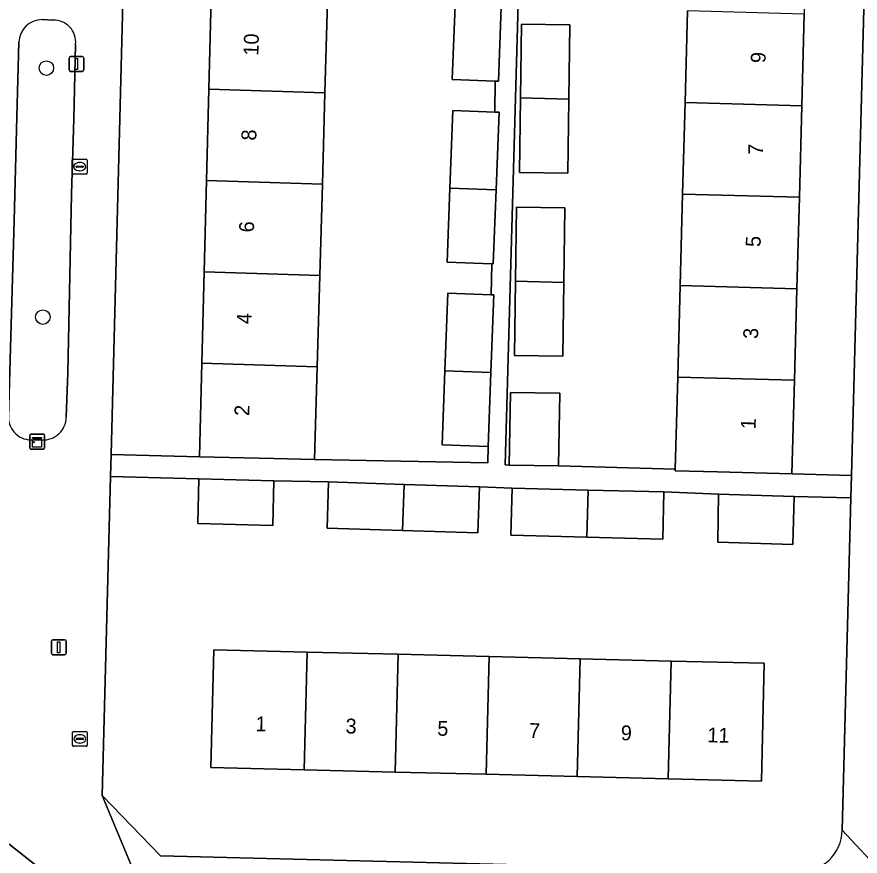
# Model space of a CAD drawing. Extents: x 162026 to 163502, y 387295 to 388169.
# Drawn here: x 162901 to 162957.7, y 387614.5 to 387671 of the extents above; entities that cross this region are included whole.
import ezdxf

# ---------------------------------------------------------------- set-up
doc = ezdxf.new("R2010")
doc.units = 0
for name, color, linetype in [('IMGEO_Boom', 7, 'Continuous'), ('IMGEO_Brandkraan', 7, 'Continuous'), ('IMGEO_Erf', 7, 'Continuous'), ('IMGEO_Fietspad_open', 7, 'Continuous'), ('IMGEO_Groenvoorziening', 7, 'Continuous'), ('IMGEO_Kast', 7, 'Continuous'), ('IMGEO_Lichtmast', 7, 'Continuous'), ('IMGEO_Pand', 7, 'Continuous'), ('IMGEO_Pand_nummerreeks', 7, 'Continuous'), ('IMGEO_Rioolput', 7, 'Continuous'), ('IMGEO_Voetpad_open', 7, 'Continuous')]:
    doc.layers.add(name, color=color, linetype=linetype)

msp = doc.modelspace()

# ---------------------------------------------------------------- linework, layer by layer
at = {"layer": 'IMGEO_Boom'}
for centre in [(162902.945, 387667.525), (162902.706, 387650.77)]:
    msp.add_circle(centre, 0.489, dxfattribs=at)
at = {"layer": 'IMGEO_Brandkraan'}
for p, q in [((162904.696, 387621.958), (162904.696, 387622.81)), ((162904.771, 387622.884), (162905.623, 387622.884)), ((162905.184, 387622.664), (162905.209, 387622.664)), ((162905.697, 387622.81), (162905.697, 387621.958)), ((162905.623, 387621.884), (162904.771, 387621.884)), ((162904.955, 387622.378), (162904.955, 387622.39)), ((162905.393, 387622.341), (162904.995, 387622.341)), ((162904.998, 387622.427), (162905.396, 387622.427)), ((162905.207, 387622.104), (162905.182, 387622.104)), ((162905.439, 387622.39), (162905.439, 387622.378))]:
    msp.add_line(p, q, dxfattribs=at)
for points in [[(162904.696, 387621.958), (162904.696, 387622.81)], [(162904.771, 387622.884), (162905.623, 387622.884)], [(162905.697, 387622.81), (162905.697, 387621.958)], [(162905.623, 387621.884), (162904.771, 387621.884)]]:
    msp.add_lwpolyline(points, dxfattribs=at)
for centre, radius, start, end in [((162904.773, 387622.808), 0.0765, 91.552, 178.448), ((162904.773, 387622.808), 0.0765, 91.552, 178.448), ((162905.621, 387622.808), 0.0765, 1.552, 88.448), ((162905.621, 387622.808), 0.0765, 1.552, 88.448), ((162904.773, 387621.96), 0.0765, 181.552, 268.448), ((162904.773, 387621.96), 0.0765, 181.552, 268.448), ((162904.995, 387622.387), 0.0403, 85.8775, 175.7526), ((162904.992, 387622.377), 0.0366, 178.938, 274.7102), ((162905.396, 387622.384), 0.043, 264.8664, 352.4533), ((162905.4, 387622.389), 0.0386, 1.7309, 96.639), ((162905.621, 387621.96), 0.0765, 271.552, 358.448), ((162905.621, 387621.96), 0.0765, 271.552, 358.448)]:
    msp.add_arc(centre, radius, start, end, dxfattribs=at)
for centre, major_axis, ratio, start_param, end_param in [((162905.183, 387622.384), (-0.387, 0.002), 0.722429, 4.712389, 7.853982), ((162905.208, 387622.384), (-0.39, 0.002), 0.717154, 1.570796, 4.712389)]:
    msp.add_ellipse(centre, major_axis=major_axis, ratio=ratio, start_param=start_param, end_param=end_param, dxfattribs=at)
at = {"layer": 'IMGEO_Erf'}
for points in [[(162914.023, 387672.259), (162914.178, 387678.407), (162914.334, 387684.553), (162914.489, 387690.7), (162914.645, 387696.848), (162914.804, 387703.146), (162908.905, 387703.299), (162907.302, 387641.527), (162913.242, 387641.377), (162913.401, 387647.67), (162913.557, 387653.817), (162913.712, 387659.965), (162913.867, 387666.112)], [(162938.018, 387660.461), (162934.775, 387660.503), (162934.84, 387665.516), (162934.905, 387670.489), (162938.148, 387670.447), (162938.082, 387665.427)], [(162937.815, 387658.128), (162937.749, 387653.107), (162937.685, 387648.142), (162934.442, 387648.184), (162934.507, 387653.196), (162934.572, 387658.17)], [(162951.241, 387627.47), (162951.046, 387619.545), (162944.771, 387619.7), (162938.65, 387619.85), (162932.528, 387620.001), (162926.407, 387620.152), (162920.286, 387620.303), (162914.016, 387620.457), (162914.211, 387628.381), (162920.481, 387628.227), (162926.602, 387628.076), (162932.723, 387627.926), (162938.845, 387627.775), (162944.966, 387627.624)]]:
    msp.add_lwpolyline(points, close=True, dxfattribs=at)
for points in [[(162960.168, 387698.577), (162954.77, 387702.101), (162954.599, 387695.791), (162954.433, 387689.633), (162954.266, 387683.474), (162954.099, 387677.315), (162953.932, 387671.157), (162953.766, 387664.998), (162953.599, 387658.839), (162953.432, 387652.68), (162953.266, 387646.522), (162953.095, 387640.213), (162957.109, 387640.108), (162958.534, 387694.419)], [(162934.706, 387672.697), (162933.815, 387640.819), (162934.075, 387640.814), (162934.161, 387645.699), (162937.487, 387645.64), (162937.401, 387640.755), (162945.246, 387640.542), (162945.414, 387646.736), (162945.581, 387652.894), (162945.747, 387659.054), (162945.914, 387665.213), (162946.081, 387671.372)], [(162921.857, 387672.008), (162921.684, 387665.861), (162921.511, 387659.715), (162921.338, 387653.567), (162921.166, 387647.421), (162920.99, 387641.181), (162932.643, 387640.955), (162932.664, 387642.057), (162929.558, 387642.176), (162929.747, 387647.146), (162929.947, 387652.377), (162932.862, 387652.266), (162932.903, 387654.355), (162929.903, 387654.47), (162930.092, 387659.44), (162930.292, 387664.671), (162933.101, 387664.564), (162933.142, 387666.652), (162930.249, 387666.763), (162930.438, 387671.733)], [(162957.07, 387638.609), (162953.242, 387638.701), (162953.154, 387635.476), (162948.112, 387635.614), (162948.157, 387638.847), (162944.49, 387639.001), (162944.407, 387635.828), (162939.298, 387635.961), (162934.188, 387636.094), (162934.271, 387639.267), (162932.077, 387639.35), (162931.977, 387636.247), (162926.903, 387636.411), (162921.829, 387636.575), (162921.929, 387639.678), (162918.254, 387639.751), (162918.178, 387636.752), (162913.129, 387636.879), (162913.205, 387639.878), (162907.263, 387640.032), (162906.706, 387618.578), (162910.626, 387614.508), (162953.546, 387613.442)], [(162956.482, 387616.236), (162957.07, 387638.609)]]:
    msp.add_lwpolyline(points, dxfattribs=at)
msp.add_arc((162953.616, 387616.308), 2.867, 268.6045, 358.5563, dxfattribs=at)
at = {"layer": 'IMGEO_Fietspad_open'}
msp.add_lwpolyline([(162896.717, 387628.111), (162894.956, 387628.167), (162894.293, 387623.715), (162894.293, 387622.68), (162894.625, 387621.387), (162895.251, 387619.59), (162896.247, 387617.775), (162897.207, 387616.408), (162898.713, 387614.899), (162900.155, 387613.799), (162901.957, 387612.328), (162902.806, 387613.437), (162900.441, 387615.299)], dxfattribs=at)
at = {"layer": 'IMGEO_Groenvoorziening'}
for points in [[(162903.402, 387670.761), (162902.659, 387670.795)], [(162901.089, 387669.265), (162900.954, 387664.255), (162900.777, 387657.242), (162900.392, 387644.03)], [(162904.788, 387664.121), (162904.908, 387669.127)], [(162904.28, 387644.026), (162904.378, 387647.01), (162904.641, 387659.042), (162904.788, 387664.121)], [(162902.052, 387642.506), (162902.649, 387642.505)]]:
    msp.add_lwpolyline(points, dxfattribs=at)
for centre, radius, start, end in [((162902.672, 387669.211), 1.584, 90.4742, 178.0473), ((162903.431, 387669.277), 1.484, 354.2057, 91.1256), ((162901.94, 387644.051), 1.549, 180.759, 274.1327), ((162902.742, 387644.041), 1.538, 266.545, 359.4575)]:
    msp.add_arc(centre, radius, start, end, dxfattribs=at)
at = {"layer": 'IMGEO_Kast'}
for p, q in [((162901.897, 387642.886), (162902.738, 387642.886)), ((162902.738, 387642.886), (162901.897, 387642.886)), ((162901.822, 387641.961), (162901.822, 387642.802)), ((162901.822, 387642.802), (162901.822, 387641.961)), ((162902.822, 387642.811), (162902.822, 387641.97)), ((162902.822, 387641.97), (162902.822, 387642.811)), ((162902.747, 387641.886), (162901.906, 387641.886)), ((162901.906, 387641.886), (162902.747, 387641.886))]:
    msp.add_line(p, q, dxfattribs=at)
for points in [[(162902.017, 387642.676), (162902.617, 387642.676), (162902.617, 387642.591), (162902.017, 387642.591), (162902.017, 387642.676)], [(162902.017, 387642.501), (162902.617, 387642.501), (162902.617, 387642.012), (162902.017, 387642.012), (162902.017, 387642.501)]]:
    msp.add_lwpolyline(points, dxfattribs=at)
msp.add_circle((162902.101, 387642.35), 0.0377, dxfattribs=at)
for centre, start, end in [((162901.9, 387642.808), 92.4484, 184.2845), ((162901.9, 387642.808), 92.4484, 184.2845), ((162902.744, 387642.808), 2.4484, 94.2845), ((162902.744, 387642.808), 2.4484, 94.2845), ((162901.9, 387641.964), 182.4484, 274.2845), ((162901.9, 387641.964), 182.4484, 274.2845), ((162902.744, 387641.964), 272.4484, 4.2845), ((162902.744, 387641.964), 272.4484, 4.2845)]:
    msp.add_arc(centre, 0.0779, start, end, dxfattribs=at)
at = {"layer": 'IMGEO_Lichtmast'}
for p, q in [((162904.469, 387667.404), (162904.469, 387668.204)), ((162904.469, 387668.204), (162904.469, 387667.404)), ((162904.569, 387668.304), (162905.359, 387668.304)), ((162905.359, 387668.304), (162904.569, 387668.304)), ((162905.459, 387668.204), (162905.459, 387667.404)), ((162905.459, 387667.404), (162905.459, 387668.204)), ((162905.359, 387667.304), (162904.569, 387667.304)), ((162904.569, 387667.304), (162905.359, 387667.304)), ((162903.282, 387628.152), (162903.282, 387628.952)), ((162903.282, 387628.952), (162903.282, 387628.152)), ((162903.382, 387629.052), (162904.172, 387629.052)), ((162904.172, 387629.052), (162903.382, 387629.052)), ((162904.272, 387628.952), (162904.272, 387628.152)), ((162904.272, 387628.152), (162904.272, 387628.952)), ((162904.172, 387628.052), (162903.382, 387628.052)), ((162903.382, 387628.052), (162904.172, 387628.052))]:
    msp.add_line(p, q, dxfattribs=at)
for points in [[(162904.889, 387668.179), (162905.039, 387668.179), (162905.039, 387667.429), (162904.889, 387667.429), (162904.889, 387668.179)], [(162903.702, 387628.927), (162903.852, 387628.927), (162903.852, 387628.177), (162903.702, 387628.177), (162903.702, 387628.927)]]:
    msp.add_lwpolyline(points, dxfattribs=at)
for centre, start, end in [((162904.569, 387668.204), 90, 180), ((162904.569, 387668.204), 90, 180), ((162905.359, 387668.204), 0, 90), ((162905.359, 387668.204), 360, 90), ((162904.569, 387667.404), 180, 270), ((162904.569, 387667.404), 180, 270), ((162905.359, 387667.404), 270, 0), ((162905.359, 387667.404), 270, 0), ((162903.382, 387628.952), 90, 180), ((162903.382, 387628.952), 90, 180), ((162904.172, 387628.952), 0, 90), ((162904.172, 387628.952), 360, 90), ((162903.382, 387628.152), 180, 270), ((162903.382, 387628.152), 180, 270), ((162904.172, 387628.152), 270, 0), ((162904.172, 387628.152), 270, 0)]:
    msp.add_arc(centre, 0.1, start, end, dxfattribs=at)
at = {"layer": 'IMGEO_Pand'}
for points in [[(162914.023, 387672.259), (162913.867, 387666.112), (162921.684, 387665.861), (162921.857, 387672.008)], [(162933.545, 387671.634), (162930.438, 387671.733), (162930.249, 387666.763), (162933.142, 387666.652), (162933.355, 387666.644)], [(162953.766, 387664.998), (162953.932, 387671.157), (162946.081, 387671.372), (162945.914, 387665.213)], [(162938.148, 387670.447), (162934.905, 387670.489), (162934.84, 387665.516), (162938.082, 387665.427)], [(162913.867, 387666.112), (162913.712, 387659.965), (162921.511, 387659.715), (162921.684, 387665.861)], [(162934.775, 387660.503), (162938.018, 387660.461), (162938.082, 387665.427), (162934.84, 387665.516)], [(162953.599, 387658.839), (162953.766, 387664.998), (162945.914, 387665.213), (162945.747, 387659.054)], [(162933.398, 387664.553), (162933.101, 387664.564), (162930.292, 387664.671), (162930.092, 387659.44), (162933.199, 387659.34)], [(162921.338, 387653.567), (162921.511, 387659.715), (162913.712, 387659.965), (162913.557, 387653.817)], [(162933.199, 387659.34), (162930.092, 387659.44), (162929.903, 387654.47), (162932.903, 387654.355), (162933.009, 387654.351)], [(162945.747, 387659.054), (162945.581, 387652.894), (162953.432, 387652.68), (162953.599, 387658.839)], [(162934.507, 387653.196), (162937.749, 387653.107), (162937.815, 387658.128), (162934.572, 387658.17)], [(162913.557, 387653.817), (162913.401, 387647.67), (162921.166, 387647.421), (162921.338, 387653.567)], [(162937.749, 387653.107), (162934.507, 387653.196), (162934.442, 387648.184), (162937.685, 387648.142)], [(162953.266, 387646.522), (162953.432, 387652.68), (162945.581, 387652.894), (162945.414, 387646.736)], [(162933.053, 387652.259), (162932.862, 387652.266), (162929.947, 387652.377), (162929.747, 387647.146), (162932.854, 387647.046)], [(162913.401, 387647.67), (162913.242, 387641.377), (162918.241, 387641.251), (162920.99, 387641.181), (162921.166, 387647.421)], [(162929.558, 387642.176), (162932.664, 387642.057), (162932.854, 387647.046), (162929.747, 387647.146)], [(162953.266, 387646.522), (162945.414, 387646.736), (162945.246, 387640.542), (162945.243, 387640.425), (162948.097, 387640.348), (162953.095, 387640.213)], [(162934.161, 387645.699), (162934.075, 387640.814), (162937.401, 387640.755), (162937.487, 387645.64)], [(162918.254, 387639.751), (162913.205, 387639.878), (162913.129, 387636.879), (162918.178, 387636.752)], [(162927.003, 387639.514), (162921.929, 387639.678), (162921.829, 387636.575), (162926.903, 387636.411)], [(162932.077, 387639.35), (162927.003, 387639.514), (162926.903, 387636.411), (162931.977, 387636.247)], [(162939.38, 387639.134), (162934.271, 387639.267), (162934.188, 387636.094), (162939.298, 387635.961)], [(162944.49, 387639.001), (162939.38, 387639.134), (162939.298, 387635.961), (162944.407, 387635.828)], [(162953.242, 387638.701), (162948.157, 387638.847), (162948.112, 387635.614), (162953.154, 387635.476)], [(162920.481, 387628.227), (162914.211, 387628.381), (162914.016, 387620.457), (162920.286, 387620.303)], [(162920.286, 387620.303), (162926.407, 387620.152), (162926.602, 387628.076), (162920.481, 387628.227)], [(162932.723, 387627.926), (162926.602, 387628.076), (162926.407, 387620.152), (162932.528, 387620.001)], [(162938.845, 387627.775), (162932.723, 387627.926), (162932.528, 387620.001), (162938.65, 387619.85)], [(162938.65, 387619.85), (162944.771, 387619.7), (162944.966, 387627.624), (162938.845, 387627.775)], [(162944.771, 387619.7), (162951.046, 387619.545), (162951.241, 387627.47), (162944.966, 387627.624)]]:
    msp.add_lwpolyline(points, close=True, dxfattribs=at)
at = {"layer": 'IMGEO_Rioolput'}
for p, q in [((162904.687, 387660.47), (162904.687, 387661.322)), ((162904.762, 387661.396), (162905.614, 387661.396)), ((162905.175, 387661.176), (162905.2, 387661.176)), ((162905.688, 387661.322), (162905.688, 387660.47)), ((162904.946, 387660.89), (162904.946, 387660.902)), ((162905.384, 387660.853), (162904.986, 387660.853)), ((162904.989, 387660.939), (162905.387, 387660.939)), ((162905.198, 387660.616), (162905.173, 387660.616)), ((162905.43, 387660.902), (162905.43, 387660.89)), ((162905.614, 387660.396), (162904.762, 387660.396))]:
    msp.add_line(p, q, dxfattribs=at)
for points in [[(162904.687, 387660.47), (162904.687, 387661.322)], [(162904.762, 387661.396), (162905.614, 387661.396)], [(162905.688, 387661.322), (162905.688, 387660.47)], [(162905.614, 387660.396), (162904.762, 387660.396)]]:
    msp.add_lwpolyline(points, dxfattribs=at)
for centre, radius, start, end in [((162904.764, 387661.32), 0.0765, 91.552, 178.448), ((162904.764, 387661.32), 0.0765, 91.552, 178.448), ((162905.612, 387661.32), 0.0765, 1.552, 88.448), ((162905.612, 387661.32), 0.0765, 1.552, 88.448), ((162904.764, 387660.472), 0.0765, 181.552, 268.448), ((162904.764, 387660.472), 0.0765, 181.552, 268.448), ((162904.986, 387660.899), 0.0403, 85.8775, 175.7526), ((162904.983, 387660.889), 0.0366, 178.938, 274.7102), ((162905.387, 387660.896), 0.043, 264.8664, 352.4533), ((162905.391, 387660.901), 0.0386, 1.7309, 96.639), ((162905.612, 387660.472), 0.0765, 271.552, 358.448), ((162905.612, 387660.472), 0.0765, 271.552, 358.448)]:
    msp.add_arc(centre, radius, start, end, dxfattribs=at)
for centre, major_axis, ratio, start_param, end_param in [((162905.174, 387660.896), (-0.387, 0.002), 0.722429, 4.712389, 7.853982), ((162905.199, 387660.896), (-0.39, 0.002), 0.717154, 1.570796, 4.712389)]:
    msp.add_ellipse(centre, major_axis=major_axis, ratio=ratio, start_param=start_param, end_param=end_param, dxfattribs=at)
at = {"layer": 'IMGEO_Voetpad_open'}
for points in [[(162931.639, 387586.776), (162929.199, 387589.615), (162921.414, 387599.248), (162916.626, 387604.538), (162912.788, 387608.223), (162909.846, 387611.048), (162906.706, 387618.578), (162907.263, 387640.032), (162907.302, 387641.527), (162908.905, 387703.299)], [(162958.534, 387694.419), (162957.109, 387640.108), (162957.07, 387638.609), (162956.482, 387616.236), (162959.276, 387613.243), (162961.522, 387693.617)], [(162933.545, 387671.634), (162933.355, 387666.644), (162933.142, 387666.652), (162933.101, 387664.564), (162933.398, 387664.553), (162933.199, 387659.34), (162933.009, 387654.351), (162932.903, 387654.355), (162932.862, 387652.266), (162933.053, 387652.259), (162932.854, 387647.046), (162932.664, 387642.057), (162932.643, 387640.955), (162920.99, 387641.181), (162918.241, 387641.251), (162913.242, 387641.377), (162907.302, 387641.527), (162907.263, 387640.032), (162913.205, 387639.878), (162918.254, 387639.751), (162921.929, 387639.678), (162927.003, 387639.514), (162932.077, 387639.35), (162934.271, 387639.267), (162939.38, 387639.134), (162944.49, 387639.001), (162948.157, 387638.847), (162953.242, 387638.701), (162957.07, 387638.609), (162957.109, 387640.108), (162953.095, 387640.213), (162948.097, 387640.348), (162945.243, 387640.425), (162945.246, 387640.542), (162937.401, 387640.755), (162934.075, 387640.814), (162933.815, 387640.819), (162934.706, 387672.697)], [(162902.659, 387670.795), (162903.402, 387670.761)], [(162900.392, 387644.03), (162900.777, 387657.242), (162900.954, 387664.255), (162901.089, 387669.265)], [(162904.908, 387669.127), (162904.788, 387664.121)], [(162904.788, 387664.121), (162904.641, 387659.042), (162904.378, 387647.01), (162904.28, 387644.026)], [(162902.649, 387642.505), (162902.052, 387642.506)], [(162953.546, 387613.442), (162910.626, 387614.508), (162906.706, 387618.578), (162909.846, 387611.048)], [(162963.058, 387604.345), (162958.994, 387603.145), (162959.276, 387613.243), (162956.482, 387616.236)], [(162900.441, 387615.299), (162902.806, 387613.437), (162902.992, 387613.311), (162904.774, 387611.967)]]:
    msp.add_lwpolyline(points, dxfattribs=at)
for centre, radius, start, end in [((162902.672, 387669.211), 1.584, 90.4742, 178.0473), ((162903.431, 387669.277), 1.484, 354.2057, 91.1256), ((162901.94, 387644.051), 1.549, 180.759, 274.1327), ((162902.742, 387644.041), 1.538, 266.545, 359.4575), ((162953.616, 387616.308), 2.867, 268.6045, 358.5563)]:
    msp.add_arc(centre, radius, start, end, dxfattribs=at)

# ---------------------------------------------------------------- texts
at = {"layer": 'IMGEO_Pand_nummerreeks'}
for s, rotation, p in [('10', 88.5514, (162917.205, 387668.358)), ('9', 88.4497, (162951.322, 387667.855)), ('8', 88.5514, (162917.061, 387662.642)), ('7', 88.4497, (162951.154, 387661.666)), ('6', 88.5514, (162916.905, 387656.461)), ('5', 88.4497, (162950.987, 387655.477)), ('4', 88.5514, (162916.748, 387650.284)), ('3', 88.4497, (162950.819, 387649.289)), ('2', 88.5514, (162916.592, 387644.105)), ('1', 88.4475, (162950.655, 387643.214)), ('1', 358.5892, (162917.002, 387622.904)), ('3', 358.5892, (162923.06, 387622.755)), ('5', 358.5892, (162929.232, 387622.603)), ('7', 358.5892, (162935.403, 387622.451)), ('9', 358.5892, (162941.575, 387622.299)), ('11', 358.5892, (162947.401, 387622.156))]:
    msp.add_text(s, height=1, rotation=rotation, dxfattribs=at).set_placement(p)

doc.saveas('drawing.dxf')
